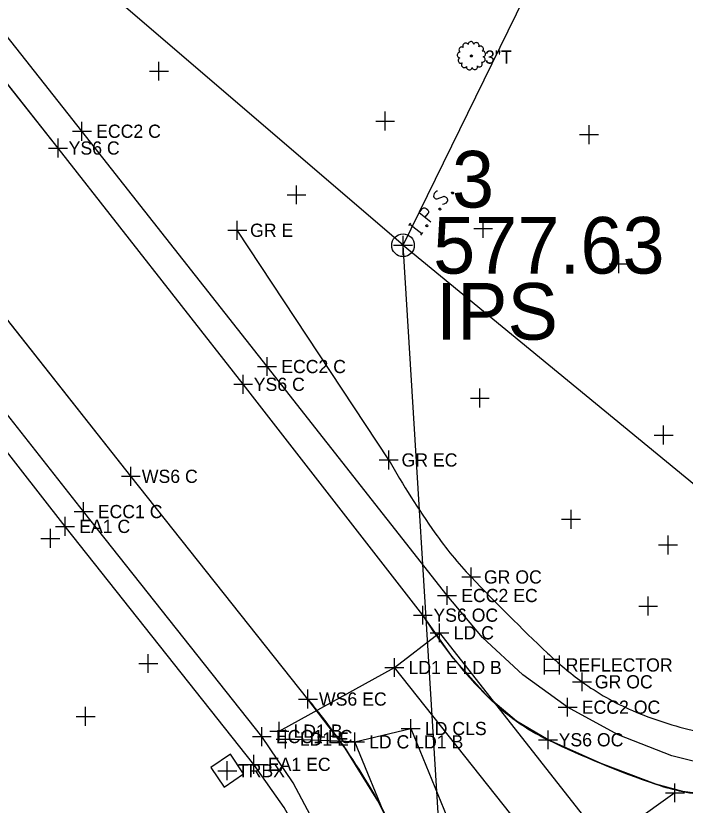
# Model space of a CAD drawing. Extents: x 1324236 to 1326110, y 459090 to 460782.
# Drawn here: x 1324926.6 to 1324997.6, y 459917.7 to 460001.4 of the extents above; entities that cross this region are included whole.
import ezdxf

# ---------------------------------------------------------------- set-up
doc = ezdxf.new("R2010")
doc.units = 0
for name, color, linetype in [('DR_X_Ditch', 7, 'Continuous'), ('DR_X_Storm_Sewer', 7, 'Continuous'), ('DT_X_Contour_Major', 7, 'Continuous'), ('DT_X_Terrain_Ground_Line', 7, 'Continuous'), ('DV_X_Property_Line', 7, 'Continuous'), ('E-RW-ODOT', 7, 'Continuous'), ('PM_X_Edge_Line', 7, 'Continuous'), ('PM_X_Misc', 7, 'Continuous'), ('PM_X_Stop_Line', 7, 'Continuous'), ('PV_X_Shoulder', 7, 'Continuous'), ('RD_X_Concrete_Barrier', 7, 'Continuous'), ('RW_X_CL', 7, 'Continuous'), ('RW_X_Esmt_SH', 7, 'Continuous'), ('RW_X_Fee_RW', 7, 'Continuous'), ('VG_X_Cells', 7, 'Continuous')]:
    doc.layers.add(name, color=color, linetype=linetype)

msp = doc.modelspace()

# ---------------------------------------------------------------- linework, layer by layer
at = {"layer": 'DR_X_Ditch'}
for points in [[(1324972.418, 459899.148), (1324970.516, 459905.873), (1324967.972, 459912.382), (1324967.972, 459912.382), (1324965.028, 459918.226), (1324961.566, 459923.779), (1324957.615, 459928.995), (1324957.615, 459928.995), (1324938.831, 459952.603), (1324918.889, 459977.836), (1324898.462, 460003.802), (1324879.212, 460028.231), (1324859.572, 460053.099)], [(1325000.258, 459918.796), (1324997.345, 459919.198), (1324994.508, 459919.97), (1324994.508, 459919.97), (1324988.717, 459922.151), (1324983.068, 459924.68), (1324983.068, 459924.68), (1324979.718, 459926.662), (1324976.741, 459929.168), (1324976.741, 459929.168), (1324973.014, 459933.327), (1324969.788, 459937.886), (1324969.788, 459937.886), (1324950.739, 459962.351), (1324931.111, 459987.395), (1324910.705, 460013.214)]]:
    msp.add_lwpolyline(points, dxfattribs=at)
at = {"layer": 'DR_X_Storm_Sewer'}
msp.add_line((1324996.527, 459919.053), (1324972.229, 459901.833), dxfattribs=at)
at = {"layer": 'DT_X_Contour_Major'}
for points in [[(1324971.345, 459982.825), (1324971.312, 459982.823), (1324971.272, 459982.813), (1324971.18, 459982.758), (1324971.085, 459982.679), (1324971.031, 459982.609), (1324971.01, 459982.584), (1324970.951, 459982.448), (1324970.936, 459982.306), (1324970.967, 459982.183), (1324971.032, 459982.103), (1324971.092, 459982.056), (1324971.184, 459982.011), (1324971.308, 459982.025), (1324971.98, 459982.267), (1324972.054, 459982.279), (1324972.107, 459982.265), (1324972.18, 459982.236), (1324972.24, 459982.189), (1324972.292, 459982.133), (1324972.325, 459982.093), (1324972.361, 459982.037), (1324972.387, 459981.989), (1324972.402, 459981.948), (1324972.412, 459981.899), (1324972.411, 459981.857), (1324972.403, 459981.807), (1324972.393, 459981.773), (1324972.341, 459981.687), (1324972.246, 459981.566), (1324972.164, 459981.504), (1324972.006, 459981.446), (1324971.892, 459981.424)], [(1324972.849, 459982.677), (1324972.883, 459982.72), (1324972.924, 459982.73), (1324972.984, 459982.725), (1324973.033, 459982.686), (1324973.052, 459982.629), (1324973.052, 459982.587), (1324973.018, 459982.544), (1324972.977, 459982.533), (1324972.917, 459982.539), (1324972.868, 459982.578), (1324972.849, 459982.635), (1324972.849, 459982.677)], [(1324970.647, 459979.542), (1324969.392, 459980.533), (1324969.719, 459980.948), (1324969.764, 459980.984), (1324969.831, 459981.029), (1324969.871, 459981.039), (1324969.912, 459981.049), (1324969.988, 459981.045), (1324970.058, 459981.032), (1324970.151, 459980.987), (1324970.27, 459980.893), (1324970.302, 459980.853), (1324970.348, 459980.789), (1324970.39, 459980.7), (1324970.392, 459980.642), (1324970.392, 459980.6), (1324970.377, 459980.541), (1324970.332, 459980.464), (1324970.005, 459980.049)], [(1324971.497, 459980.964), (1324971.531, 459981.007), (1324971.571, 459981.017), (1324971.631, 459981.012), (1324971.681, 459980.973), (1324971.7, 459980.916), (1324971.699, 459980.874), (1324971.665, 459980.831), (1324971.625, 459980.82), (1324971.565, 459980.826), (1324971.515, 459980.865), (1324971.496, 459980.922), (1324971.497, 459980.964)], [(1324968.312, 459979.166), (1324968.531, 459979.443)], [(1324969.677, 459978.313), (1324968.422, 459979.305)], [(1324970.104, 459979.199), (1324970.138, 459979.242), (1324970.178, 459979.252), (1324970.238, 459979.247), (1324970.287, 459979.208), (1324970.307, 459979.151), (1324970.306, 459979.109), (1324970.272, 459979.066), (1324970.231, 459979.055), (1324970.171, 459979.061), (1324970.122, 459979.1), (1324970.103, 459979.157), (1324970.104, 459979.199)], [(1324969.568, 459978.175), (1324969.787, 459978.452)]]:
    msp.add_lwpolyline(points, dxfattribs=at)
msp.add_circle((1324967.69, 459977.085), 1.2, dxfattribs=at)
at = {"layer": 'DT_X_Terrain_Ground_Line'}
for p, q in [((1324982.642, 459933.611), (1324982.642, 459931.611)), ((1324982.642, 459933.21), (1324984.242, 459933.21)), ((1324984.242, 459933.611), (1324984.242, 459931.611)), ((1324982.642, 459932.01), (1324984.242, 459932.01))]:
    msp.add_line(p, q, dxfattribs=at)
at = {"layer": 'DV_X_Property_Line'}
for p, q in [((1324933.65, 459988.173), (1324933.65, 459990.173)), ((1324932.65, 459989.173), (1324934.65, 459989.173)), ((1324953.276, 459963.235), (1324953.276, 459965.235)), ((1324952.276, 459964.235), (1324954.276, 459964.235)), ((1324933.824, 459947.865), (1324933.824, 459949.865)), ((1324931.855, 459946.295), (1324931.855, 459948.295)), ((1324932.824, 459948.865), (1324934.824, 459948.865)), ((1324930.855, 459947.295), (1324932.855, 459947.295)), ((1324972.361, 459938.969), (1324972.361, 459940.969)), ((1324971.361, 459939.969), (1324973.361, 459939.969)), ((1324985.145, 459927.133), (1324985.145, 459929.133)), ((1324984.145, 459928.133), (1324986.145, 459928.133)), ((1324952.714, 459924.02), (1324952.714, 459926.02)), ((1324951.714, 459925.02), (1324953.714, 459925.02)), ((1324951.857, 459921.075), (1324951.857, 459923.075)), ((1324950.857, 459922.075), (1324952.857, 459922.075))]:
    msp.add_line(p, q, dxfattribs=at)
at = {"layer": 'E-RW-ODOT'}
for p, q in [((1324967.69, 459977.085), (1324507.192, 460372.321)), ((1324967.69, 459977.085), (1325006.97, 460057.154)), ((1324967.69, 459976.085), (1324967.69, 459978.085)), ((1324966.69, 459977.085), (1324968.69, 459977.085)), ((1324989.684, 459622.768), (1324967.69, 459977.085)), ((1324989.684, 459622.768), (1324967.69, 459977.085)), ((1324967.69, 459977.085), (1325119.343, 459852.693))]:
    msp.add_line(p, q, dxfattribs=at)
at = {"layer": 'PM_X_Edge_Line'}
for p, q in [((1324931.111, 459987.395), (1324910.705, 460013.214)), ((1324950.739, 459962.351), (1324931.111, 459987.395)), ((1324938.831, 459952.603), (1324918.889, 459977.836)), ((1324969.788, 459937.886), (1324950.739, 459962.351)), ((1324957.615, 459928.995), (1324938.831, 459952.603))]:
    msp.add_line(p, q, dxfattribs=at)
for centre, radius, start, end in [((1325011.017, 459963.637), 48.61, 211.98787, 225.16008), ((1324902.231, 459882.932), 72.035, 24.13077, 39.75032), ((1324993.33, 459945.851), 23.527, 225.16008, 244.13889), ((1325027.486, 460016.313), 101.831, 244.13889, 251.10433), ((1325001.928, 459941.646), 22.91, 251.10433, 265.82065)]:
    msp.add_arc(centre, radius, start, end, dxfattribs=at)
at = {"layer": 'PM_X_Misc'}
msp.add_line((1324966.177, 459954.334), (1324950.115, 459978.679), dxfattribs=at)
for centre, radius, start, end in [((1325048.466, 460001.147), 94.673, 209.6352, 215.17493), ((1325004.838, 459970.4), 41.299, 215.17493, 223.56666), ((1325129.984, 460089.436), 214.016, 223.56666, 226.62542), ((1325008.615, 459960.978), 37.29, 226.62542, 233.95728), ((1325002.993, 459953.251), 27.734, 233.95728, 246.67003), ((1325006.691, 459961.827), 37.074, 246.67003, 257.65984)]:
    msp.add_arc(centre, radius, start, end, dxfattribs=at)
at = {"layer": 'PM_X_Stop_Line'}
msp.add_line((1324996.527, 459919.053), (1324972.229, 459901.833), dxfattribs=at)
at = {"layer": 'PV_X_Shoulder'}
for points in [[(1325002.148, 459921.478), (1324996.212, 459922.965), (1324990.513, 459925.196), (1324985.145, 459928.133), (1324985.145, 459928.133), (1324980.413, 459931.549), (1324976.131, 459935.514), (1324972.361, 459939.969), (1324972.361, 459939.969), (1324953.276, 459964.235), (1324933.65, 459989.173), (1324913.127, 460015.149), (1324893.717, 460039.834), (1324874.175, 460064.594), (1324853.444, 460090.73)], [(1324963.956, 459891.113), (1324963.664, 459897.313), (1324962.677, 459903.442), (1324961.01, 459909.421), (1324961.01, 459909.421), (1324958.808, 459914.907), (1324956.032, 459920.127), (1324952.714, 459925.02), (1324952.714, 459925.02), (1324933.824, 459948.865), (1324913.964, 459974.1), (1324893.683, 459999.816), (1324874.274, 460024.121), (1324854.57, 460049.078)], [(1324963.229, 459890.886), (1324962.765, 459896.504), (1324961.703, 459902.039), (1324960.055, 459907.43), (1324960.055, 459907.43), (1324957.85, 459912.595), (1324955.106, 459917.495), (1324951.857, 459922.075), (1324951.857, 459922.075), (1324931.855, 459947.295), (1324912.156, 459972.555), (1324891.509, 459998.228), (1324872.092, 460022.391), (1324852.737, 460047.518)]]:
    msp.add_lwpolyline(points, dxfattribs=at)
at = {"layer": 'RD_X_Concrete_Barrier'}
msp.add_lwpolyline([(1324949.391, 459923.141), (1324947.319, 459921.741), (1324948.719, 459919.669), (1324950.791, 459921.069)], close=True, dxfattribs=at)
at = {"layer": 'RW_X_CL'}
for p, q in [((1324941.808, 459994.541), (1324941.808, 459996.541)), ((1324940.808, 459995.541), (1324942.808, 459995.541)), ((1324965.802, 459989.256), (1324965.802, 459991.256)), ((1324964.802, 459990.256), (1324966.802, 459990.256)), ((1324987.415, 459987.814), (1324987.415, 459989.814)), ((1324931.111, 459986.395), (1324931.111, 459988.395)), ((1324986.415, 459988.814), (1324988.415, 459988.814)), ((1324930.111, 459987.395), (1324932.111, 459987.395)), ((1324956.403, 459981.433), (1324956.403, 459983.433)), ((1324955.403, 459982.433), (1324957.403, 459982.433)), ((1324976.192, 459977.866), (1324976.192, 459979.866)), ((1324975.192, 459978.866), (1324977.192, 459978.866)), ((1324990.565, 459974.116), (1324990.565, 459976.116)), ((1324989.565, 459975.116), (1324991.565, 459975.116)), ((1324950.739, 459961.351), (1324950.739, 459963.351)), ((1324949.739, 459962.351), (1324951.739, 459962.351)), ((1324975.837, 459959.9), (1324975.837, 459961.9)), ((1324974.837, 459960.9), (1324976.837, 459960.9)), ((1324995.328, 459955.974), (1324995.328, 459957.974)), ((1324994.328, 459956.974), (1324996.328, 459956.974)), ((1324938.831, 459951.603), (1324938.831, 459953.603)), ((1324937.831, 459952.603), (1324939.831, 459952.603)), ((1324985.512, 459947.053), (1324985.512, 459949.053)), ((1324984.512, 459948.053), (1324986.512, 459948.053)), ((1324930.302, 459945.021), (1324930.302, 459947.021)), ((1324929.302, 459946.021), (1324931.302, 459946.021)), ((1324995.798, 459944.332), (1324995.798, 459946.332)), ((1324994.798, 459945.332), (1324996.798, 459945.332)), ((1324993.68, 459937.855), (1324993.68, 459939.855)), ((1324969.788, 459936.886), (1324969.788, 459938.886)), ((1324992.68, 459938.855), (1324994.68, 459938.855)), ((1324968.788, 459937.886), (1324970.788, 459937.886)), ((1324940.679, 459931.767), (1324940.679, 459933.767)), ((1324966.779, 459931.341), (1324966.779, 459933.341)), ((1324939.679, 459932.767), (1324941.679, 459932.767)), ((1324965.779, 459932.341), (1324967.779, 459932.341)), ((1324957.615, 459927.995), (1324957.615, 459929.995)), ((1324956.615, 459928.995), (1324958.615, 459928.995)), ((1324934.039, 459926.159), (1324934.039, 459928.159)), ((1324933.039, 459927.159), (1324935.039, 459927.159)), ((1324954.576, 459924.599), (1324954.576, 459926.599)), ((1324955.245, 459923.758), (1324955.245, 459925.758)), ((1324983.068, 459923.68), (1324983.068, 459925.68)), ((1324953.576, 459925.599), (1324955.576, 459925.599)), ((1324954.245, 459924.758), (1324956.245, 459924.758)), ((1324982.068, 459924.68), (1324984.068, 459924.68)), ((1324949.055, 459920.405), (1324949.055, 459922.405)), ((1324948.055, 459921.405), (1324950.055, 459921.405)), ((1324996.527, 459918.053), (1324996.527, 459920.053)), ((1324995.527, 459919.053), (1324997.527, 459919.053))]:
    msp.add_line(p, q, dxfattribs=at)
at = {"layer": 'RW_X_Esmt_SH'}
for p, q in [((1324950.115, 459977.679), (1324950.115, 459979.679)), ((1324949.115, 459978.679), (1324951.115, 459978.679)), ((1324966.177, 459953.334), (1324966.177, 459955.334)), ((1324965.177, 459954.334), (1324967.177, 459954.334)), ((1324974.914, 459940.937), (1324974.914, 459942.937)), ((1324973.914, 459941.937), (1324975.914, 459941.937)), ((1324971.565, 459935.019), (1324971.565, 459937.019)), ((1324970.565, 459936.019), (1324972.565, 459936.019)), ((1324986.674, 459929.826), (1324986.674, 459931.826)), ((1324985.674, 459930.826), (1324987.674, 459930.826)), ((1324968.507, 459924.875), (1324968.507, 459926.875)), ((1324967.507, 459925.875), (1324969.507, 459925.875)), ((1324962.593, 459923.459), (1324962.593, 459925.459)), ((1324961.593, 459924.459), (1324963.593, 459924.459))]:
    msp.add_line(p, q, dxfattribs=at)
at = {"layer": 'RW_X_Fee_RW'}
for p, q in [((1324966.779, 459932.341), (1324971.565, 459936.019)), ((1324971.565, 459936.019), (1324990.168, 459912.327)), ((1324954.576, 459925.599), (1324966.779, 459932.341)), ((1324986.115, 459908.021), (1324966.779, 459932.341)), ((1324962.593, 459924.459), (1324968.507, 459925.875)), ((1324968.507, 459925.875), (1324979.874, 459898.221)), ((1324962.593, 459924.459), (1324955.245, 459924.758)), ((1324973.985, 459896.775), (1324962.593, 459924.459))]:
    msp.add_line(p, q, dxfattribs=at)
at = {"layer": 'VG_X_Cells'}
for points in [[(1324974.861, 459997.215), (1324974.95, 459997.163), (1324974.95, 459997.163), (1324974.847, 459997.163)], [(1324974.847, 459997.163), (1324974.95, 459997.163), (1324974.95, 459997.163), (1324974.861, 459997.111)], [(1324974.898, 459997.252), (1324974.95, 459997.163), (1324974.95, 459997.163), (1324974.861, 459997.215)], [(1324974.861, 459997.111), (1324974.95, 459997.163), (1324974.95, 459997.163), (1324974.898, 459997.074)], [(1324974.95, 459997.266), (1324974.95, 459997.163), (1324974.95, 459997.163), (1324974.898, 459997.252)], [(1324974.898, 459997.074), (1324974.95, 459997.163), (1324974.95, 459997.163), (1324974.95, 459997.06)], [(1324975.002, 459997.252), (1324974.95, 459997.163), (1324974.95, 459997.163), (1324974.95, 459997.266)], [(1324975.039, 459997.215), (1324974.95, 459997.163), (1324974.95, 459997.163), (1324975.002, 459997.252)], [(1324975.053, 459997.163), (1324974.95, 459997.163), (1324974.95, 459997.163), (1324975.039, 459997.215)], [(1324974.95, 459997.06), (1324974.95, 459997.163), (1324974.95, 459997.163), (1324975.002, 459997.074)], [(1324975.002, 459997.074), (1324974.95, 459997.163), (1324974.95, 459997.163), (1324975.039, 459997.111)], [(1324975.039, 459997.111), (1324974.95, 459997.163), (1324974.95, 459997.163), (1324975.053, 459997.163)]]:
    msp.add_lwpolyline(points, close=True, dxfattribs=at)
for centre, start, end in [((1324974.336, 459998.211), 28.93333, 211.81601), ((1324974.893, 459998.376), 1.24102, 184.12371), ((1324975.463, 459998.264), 333.54871, 156.4314), ((1324973.919, 459997.805), 56.62564, 239.50832), ((1324975.916, 459997.899), 305.85641, 128.73909), ((1324976.148, 459997.366), 278.1641, 101.04678), ((1324973.739, 459997.253), 84.31794, 267.20063), ((1324973.836, 459996.68), 112.01025, 294.89294), ((1324976.105, 459996.786), 250.47179, 73.35448), ((1324974.188, 459996.217), 139.70256, 322.58525), ((1324974.715, 459995.971), 167.39487, 350.27755), ((1324975.296, 459995.999), 195.08718, 17.96986), ((1324975.797, 459996.293), 222.77948, 45.66217)]:
    msp.add_arc(centre, 0.298, start, end, dxfattribs=at)

# ---------------------------------------------------------------- texts
at = {"layer": 'DV_X_Property_Line'}
for s, p in [('ECC2 C', (1324935.15, 459988.473)), ('ECC2 C', (1324954.776, 459963.535)), ('ECC1 C', (1324935.324, 459948.165)), ('EA1 C', (1324933.355, 459946.595)), ('ECC2 EC', (1324973.861, 459939.269)), ('ECC2 OC', (1324986.645, 459927.433)), ('ECC1 EC', (1324954.214, 459924.32)), ('EA1 EC', (1324953.357, 459921.375))]:
    msp.add_text(s, height=1.4, dxfattribs=at).set_placement(p)
at = {"layer": 'E-RW-ODOT'}
for s, p in [('3', (1324972.884, 459981.085)), ('577.63', (1324970.884, 459974.085)), ('IPS', (1324971.19, 459967.085))]:
    msp.add_text(s, height=6, dxfattribs=at).set_placement(p)
at = {"layer": 'RW_X_CL'}
for s, p in [('YS6 C', (1324932.236, 459986.695)), ('YS6 C', (1324951.864, 459961.651)), ('WS6 C', (1324939.998, 459951.903)), ('YS6 OC', (1324970.913, 459937.186)), ('LD1 E LD B', (1324968.279, 459931.641)), ('WS6 EC', (1324958.782, 459928.295)), ('LD1 B', (1324956.076, 459924.899)), ('LD1 E', (1324956.745, 459924.058)), ('YS6 OC', (1324984.193, 459923.98)), ('TRBX', (1324950.18, 459920.705))]:
    msp.add_text(s, height=1.4, dxfattribs=at).set_placement(p)
at = {"layer": 'RW_X_Esmt_SH'}
for s, p in [('GR E', (1324951.472, 459977.979)), ('GR EC', (1324967.534, 459953.634)), ('GR OC', (1324976.271, 459941.237)), ('LD C', (1324973.065, 459935.319)), ('REFLECTOR', (1324984.942, 459931.91)), ('GR OC', (1324988.031, 459930.126)), ('LD CLS', (1324970.007, 459925.175)), ('LD C LD1 B', (1324964.093, 459923.759))]:
    msp.add_text(s, height=1.4, dxfattribs=at).set_placement(p)
at = {"layer": 'VG_X_Cells'}
msp.add_text('3"T', height=1.4, dxfattribs=at).set_placement((1324976.379, 459996.33))

doc.saveas('drawing.dxf')
